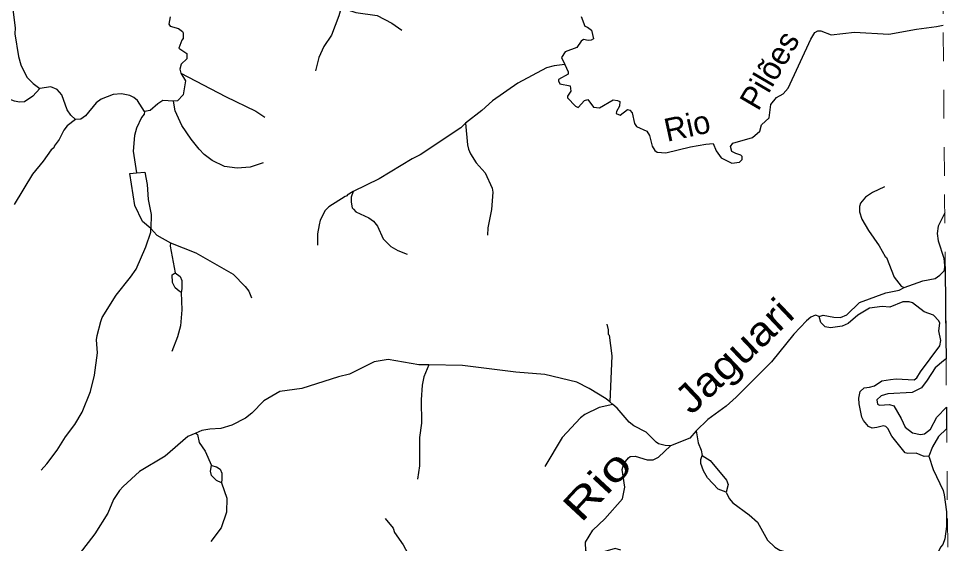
# Model space of a CAD drawing. Extents: x 346.5 to 372.4, y 7400.3 to 7428.2.
# Drawn here: x 368.941 to 372.201, y 7422.445 to 7424.274 of the extents above; entities that cross this region are included whole.
import ezdxf
from ezdxf.enums import TextEntityAlignment as Align

# ---------------------------------------------------------------- set-up
doc = ezdxf.new("R2010")
doc.units = 0
doc.header["$LTSCALE"] = 0.032
doc.linetypes.add('SHORT_DASHED', pattern=[2.7, 1.5, -1.2])
for name, color, linetype, lineweight in [('2', 7, 'Continuous', 25), ('53', 7, 'SHORT_DASHED', 13), ('7', 7, 'Continuous', 25)]:
    doc.layers.add(name, color=color, linetype=linetype, lineweight=lineweight)
doc.layers.add('61', color=7, linetype='Continuous')

msp = doc.modelspace()

# ---------------------------------------------------------------- linework, layer by layer
at = {"layer": '2'}
for points in [[(369.3284, 7423.734), (369.3513, 7423.7363), (369.381, 7423.7392), (369.3883, 7423.6957), (369.3921, 7423.643), (369.4031, 7423.5908), (369.4019, 7423.542), (369.3724, 7423.5662), (369.3461, 7423.6221)], [(371.7298, 7423.2358), (371.7438, 7423.2402), (371.7812, 7423.2337), (371.8041, 7423.2319), (371.8268, 7423.2415), (371.871, 7423.2841), (371.9625, 7423.3177), (372.0089, 7423.3271), (372.0264, 7423.3365), (372.0917, 7423.3601), (372.1342, 7423.3682), (372.1506, 7423.3792), (372.1659, 7423.3952), (372.1694, 7423.4), (372.1715, 7423.1611), (372.1721, 7423.0885), (372.1629, 7423.0815), (372.1342, 7423.0564), (372.1062, 7423.014), (372.0866, 7422.9873), (372.0544, 7422.9708), (371.9688, 7422.9661), (371.9455, 7422.9594), (371.9309, 7422.9451), (371.9335, 7422.9305), (371.9408, 7422.927), (371.9752, 7422.9291), (371.9898, 7422.9236), (372.0158, 7422.8802), (372.0299, 7422.8496), (372.0554, 7422.8298), (372.0836, 7422.8243), (372.0969, 7422.8267), (372.1178, 7422.8426), (372.1403, 7422.8845), (372.1736, 7422.9192), (372.1742, 7422.8436), (372.1461, 7422.8167), (372.1246, 7422.7816), (372.1118, 7422.7489), (372.0954, 7422.747), (372.0676, 7422.7594), (372.0391, 7422.7576), (372.0298, 7422.7598), (371.9827, 7422.8183), (371.9696, 7422.845), (371.9618, 7422.8517), (371.9542, 7422.8545), (371.9315, 7422.8483), (371.915, 7422.8462), (371.9019, 7422.8524), (371.885, 7422.8726), (371.879, 7422.8852), (371.8692, 7422.931), (371.8682, 7422.9509), (371.873, 7422.9736), (371.8867, 7422.9867), (371.9056, 7422.9896), (371.9232, 7422.9936), (371.948, 7423.0108), (371.9789, 7423.016), (371.9983, 7423.0177), (372.0608, 7423.0143), (372.0703, 7423.0219), (372.0834, 7423.0422), (372.1499, 7423.1332), (372.1543, 7423.152), (372.1474, 7423.1858), (372.1505, 7423.212), (372.147, 7423.221), (372.1283, 7423.2397), (372.0955, 7423.2522), (372.0556, 7423.2834), (372.0431, 7423.2863), (372.0215, 7423.2863), (371.9761, 7423.2684), (371.9493, 7423.2704), (371.9051, 7423.2641), (371.8648, 7423.2403), (371.8312, 7423.2111), (371.8102, 7423.2017), (371.7698, 7423.1964), (371.751, 7423.1996), (371.7362, 7423.2148)], [(369.4863, 7423.3883), (369.5042, 7423.3746), (369.5098, 7423.3605), (369.5098, 7423.3322), (369.5069, 7423.3195), (369.5005, 7423.3238), (369.4862, 7423.3356), (369.4773, 7423.3546), (369.4756, 7423.3808)], [(371.3226, 7422.7511), (371.3498, 7422.7331), (371.4074, 7422.6647), (371.4126, 7422.6497), (371.4061, 7422.6228), (371.3787, 7422.6341), (371.3414, 7422.673), (371.3276, 7422.6973), (371.3182, 7422.7236), (371.3173, 7422.7372)], [(369.6133, 7422.7162), (369.6298, 7422.7114), (369.6431, 7422.7039), (369.6493, 7422.6889), (369.6484, 7422.6689), (369.648, 7422.6554), (369.6307, 7422.6634), (369.6132, 7422.6813), (369.609, 7422.6961)]]:
    msp.add_lwpolyline(points, close=True, dxfattribs=at)
at = {"layer": '53'}
msp.add_lwpolyline([(372.2008, 7419.7716), (372.1959, 7420.3365), (372.191, 7420.9014), (372.1861, 7421.4663), (372.1813, 7422.0313), (372.1764, 7422.5962), (372.1715, 7423.1611), (372.1666, 7423.726), (372.1618, 7424.2909), (372.1569, 7424.8558), (372.152, 7425.4207), (372.1471, 7425.9856), (372.1423, 7426.5505), (372.1374, 7427.1154), (372.1325, 7427.6804), (372.1277, 7428.2453)], dxfattribs=at)
at = {"layer": '7'}
for points in [[(368.9455, 7425.0354), (368.9439, 7424.9724), (368.9376, 7424.9438), (368.9097, 7424.872), (368.8451, 7424.7716), (368.8308, 7424.7206), (368.8316, 7424.6696), (368.8379, 7424.6441), (368.8682, 7424.5724), (368.9041, 7424.5007), (368.912, 7424.472), (368.9168, 7424.4433), (368.9168, 7424.3716), (368.9208, 7424.3062), (368.9288, 7424.2424), (368.928, 7424.2209), (368.9407, 7424.142), (368.9487, 7424.1133), (368.9694, 7424.0703), (368.991, 7424.048), (369.0147, 7424.03)], [(370.0671, 7424.3209), (370.0565, 7424.2839), (370.031, 7424.2169), (370.0039, 7424.1771), (369.9863, 7424.1388), (369.9752, 7424.0918)], [(370.0671, 7424.3209), (370.0987, 7424.3014), (370.1155, 7424.2958), (370.1904, 7424.2847), (370.2414, 7424.2584), (370.2764, 7424.2337)], [(369.4683, 7424.2807), (369.4643, 7424.2544), (369.4683, 7424.248), (369.4978, 7424.24), (369.5121, 7424.2289), (369.5145, 7424.2241), (369.5137, 7424.205), (369.5098, 7424.1986), (369.4994, 7424.1707), (369.5273, 7424.1524), (369.5273, 7424.1333), (369.5074, 7424.1157), (369.5026, 7424.0982), (369.5064, 7424.0843)], [(370.9007, 7424.2816), (370.9133, 7424.2479), (370.9228, 7424.2448), (370.9371, 7424.2337), (370.9435, 7424.2034), (370.9355, 7424.1986), (370.9251, 7424.1978), (370.9084, 7424.201), (370.9012, 7424.1954), (370.8861, 7424.1731), (370.8455, 7424.1587), (370.8327, 7424.138), (370.8434, 7424.1137)], [(370.8434, 7424.1137), (370.8558, 7424.0886), (370.8558, 7424.0807), (370.8223, 7424.0615), (370.8215, 7424.0567), (370.8263, 7424.0464), (370.8622, 7424.0392), (370.8646, 7424.0209), (370.8534, 7424.0034), (370.8534, 7423.9978), (370.8805, 7423.9683), (370.8901, 7423.9643), (370.9124, 7423.9882), (370.9236, 7423.9922), (370.9443, 7423.9659), (370.965, 7423.9627), (371.012, 7423.9906), (371.0272, 7423.989), (371.0351, 7423.985), (371.0343, 7423.9683), (371.024, 7423.9508), (371.0232, 7423.9428), (371.0367, 7423.938), (371.0622, 7423.9571), (371.0702, 7423.9547), (371.0782, 7423.946), (371.0869, 7423.9085), (371.0941, 7423.8982), (371.13, 7423.8822), (371.1387, 7423.8671), (371.1483, 7423.8296), (371.1578, 7423.8145), (371.1658, 7423.8081), (371.1961, 7423.8065), (371.2822, 7423.8272), (371.3348, 7423.8368), (371.3603, 7423.8384), (371.3714, 7423.8137), (371.3881, 7423.789), (371.4256, 7423.7706), (371.4527, 7423.7738), (371.4623, 7423.7826), (371.4615, 7423.7938), (371.4575, 7423.7985), (371.44, 7423.8033), (371.4256, 7423.8113), (371.4208, 7423.828), (371.4288, 7423.84), (371.4974, 7423.8591), (371.5228, 7423.8814), (371.5292, 7423.9037), (371.5555, 7423.9276), (371.5611, 7423.9747), (371.581, 7423.9986), (371.6049, 7424.0121), (371.6217, 7424.032), (371.7006, 7424.2026), (371.7149, 7424.2257), (371.7253, 7424.2313), (371.7364, 7424.2313), (371.7715, 7424.2177), (371.8528, 7424.2265), (371.9723, 7424.2201), (372.0696, 7424.2376), (372.1392, 7424.246), (372.1621, 7424.2516)], [(370.8434, 7424.1137), (370.8072, 7424.1093), (370.7801, 7424.1022), (370.6797, 7424.0488), (370.592, 7423.9874), (370.5546, 7423.9539), (370.4974, 7423.9097)], [(369.0147, 7424.03), (368.9902, 7424.0041), (368.9615, 7423.9842), (368.9439, 7423.9826), (368.9264, 7423.9858), (368.8897, 7424.0002), (368.8658, 7424.0193), (368.8356, 7424.0504), (368.818, 7424.0623), (368.7861, 7424.0783), (368.7383, 7424.0926), (368.7136, 7424.0974), (368.7104, 7424.1014), (368.6838, 7424.1031)], [(369.5064, 7424.0843), (369.5222, 7424.0575), (369.5145, 7424.0089), (369.4943, 7423.9874), (369.4805, 7423.9861)], [(369.5064, 7424.0843), (369.6612, 7424.0025), (369.7672, 7423.9515), (369.7991, 7423.93)], [(369.1394, 7423.9227), (369.1232, 7423.938), (369.1105, 7423.9555), (369.0914, 7424.0089), (369.0746, 7424.0272), (369.0531, 7424.0368), (369.0147, 7424.03)], [(369.3793, 7423.9508), (369.3552, 7423.9882), (369.3424, 7423.9994), (369.3281, 7424.0057), (369.2994, 7424.0113), (369.2707, 7424.0097), (369.2284, 7423.9938), (369.2109, 7423.981), (369.1735, 7423.9348), (369.1573, 7423.924), (369.1394, 7423.9227)], [(369.4805, 7423.9861), (369.4436, 7423.9882), (369.4253, 7423.977), (369.3993, 7423.9535), (369.3793, 7423.9508)], [(369.7927, 7423.7714), (369.7473, 7423.7563), (369.7026, 7423.7531), (369.658, 7423.7587), (369.615, 7423.7794), (369.5871, 7423.8009), (369.5695, 7423.8193), (369.5416, 7423.8535), (369.5098, 7423.9014), (369.4866, 7423.9524), (369.4805, 7423.9861)], [(369.3793, 7423.9508), (369.3784, 7423.9404), (369.3688, 7423.9294), (369.3512, 7423.8918), (369.344, 7423.8663), (369.34, 7423.8121), (369.3513, 7423.7363)], [(369.1394, 7423.9227), (369.1097, 7423.8998), (369.0985, 7423.8854), (369.0826, 7423.8527), (369.0643, 7423.8296), (369.0635, 7423.824), (369.0547, 7423.8169), (369.0268, 7423.777), (368.9894, 7423.7316), (368.9256, 7423.6264)], [(370.4974, 7423.9097), (370.482, 7423.8934), (370.3402, 7423.7993), (370.3115, 7423.785), (370.1967, 7423.7156), (370.1059, 7423.671)], [(370.4974, 7423.9097), (370.5043, 7423.8344), (370.5083, 7423.8185), (370.5147, 7423.8025), (370.5354, 7423.7714), (370.5665, 7423.7364), (370.5904, 7423.683), (370.5936, 7423.6686), (370.5888, 7423.6081), (370.5761, 7423.5443), (370.5745, 7423.5196)], [(370.1059, 7423.671), (370.086, 7423.6586), (370.0859, 7423.6559), (370.0788, 7423.6543), (370.0214, 7423.6184), (370.0094, 7423.6049), (369.9919, 7423.5714), (369.9879, 7423.5555), (369.9823, 7423.5236), (369.9816, 7423.4845)], [(370.1059, 7423.671), (370.0998, 7423.6513), (370.0995, 7423.6336), (370.1035, 7423.6144), (370.1075, 7423.6097), (370.1162, 7423.6001), (370.1609, 7423.5794), (370.1776, 7423.5674), (370.1911, 7423.5507), (370.2111, 7423.5061), (370.2374, 7423.4798), (370.2621, 7423.4654), (370.2948, 7423.4527)], [(371.9572, 7423.6878), (371.9157, 7423.6678), (371.8918, 7423.6519), (371.8743, 7423.6312), (371.8703, 7423.6192), (371.8703, 7423.6001), (371.8791, 7423.5746), (371.9014, 7423.5356), (371.9396, 7423.4822), (371.9596, 7423.4447), (371.9644, 7423.4415), (371.9914, 7423.3722), (372.0161, 7423.3419), (372.0264, 7423.3365)], [(372.1677, 7423.5971), (372.1445, 7423.5507), (372.1413, 7423.5252), (372.1445, 7423.4997), (372.1644, 7423.4385), (372.1672, 7423.4129), (372.1659, 7423.3952)], [(369.0196, 7422.7004), (369.0396, 7422.7219), (369.0754, 7422.7697), (369.1041, 7422.8159), (369.1368, 7422.8589), (369.1623, 7422.902), (369.191, 7422.9737), (369.2053, 7423.0311), (369.2157, 7423.1092), (369.2125, 7423.1538), (369.2141, 7423.1698), (369.2268, 7423.2176), (369.2324, 7423.2319), (369.281, 7423.31), (369.3312, 7423.3722), (369.3504, 7423.4009), (369.3846, 7423.479), (369.4011, 7423.5291), (369.4019, 7423.542), (369.4229, 7423.5188), (369.4704, 7423.4923)], [(369.4704, 7423.4923), (369.469, 7423.4812), (369.4863, 7423.3883)], [(369.4704, 7423.4923), (369.5584, 7423.4574), (369.6883, 7423.3833), (369.7305, 7423.3403), (369.7433, 7423.3236), (369.752, 7423.3012)], [(369.5069, 7423.3195), (369.5098, 7423.259), (369.505, 7423.2032), (369.4946, 7423.1642), (369.4747, 7423.1132)], [(371.7298, 7423.2358), (371.7167, 7423.24), (371.7013, 7423.2327), (371.6862, 7423.2199), (371.6416, 7423.1737), (371.5643, 7423.0781), (371.4408, 7422.9546), (371.4057, 7422.9227), (371.3427, 7422.8765), (371.3014, 7422.8371)], [(370.9905, 7423.2088), (370.9953, 7423.1889), (370.9953, 7423.1737), (370.9985, 7423.1705), (371.0072, 7423.098), (371.0008, 7422.9386)], [(370.3699, 7423.0665), (370.3354, 7423.0669), (370.2278, 7423.0853), (370.1792, 7423.0781), (370.0931, 7423.0343), (370.0549, 7423.0255), (369.9274, 7422.9841), (369.8509, 7422.9737), (369.7951, 7422.9418), (369.7528, 7422.898), (369.7313, 7422.8812), (369.6835, 7422.8565), (369.6453, 7422.8454), (369.607, 7422.843), (369.5796, 7422.8384), (369.5582, 7422.8294)], [(370.3699, 7423.0665), (370.3521, 7423.0247), (370.3466, 7422.996), (370.3434, 7422.945), (370.345, 7422.8637), (370.3378, 7422.8143), (370.3378, 7422.7155), (370.3306, 7422.6685)], [(371.0008, 7422.9386), (370.9881, 7422.9484), (370.9283, 7422.984), (370.8853, 7423.0072), (370.7737, 7423.0335), (370.6733, 7423.0414), (370.4868, 7423.0653), (370.3699, 7423.0665)], [(371.0111, 7422.9289), (370.9634, 7422.9179), (370.914, 7422.894), (370.8988, 7422.8828), (370.8351, 7422.8143), (370.7745, 7422.7131)], [(371.2123, 7422.785), (371.193, 7422.7857), (371.1706, 7422.792), (371.1618, 7422.7976), (371.1276, 7422.8318), (371.0845, 7422.8549), (371.0686, 7422.8669), (371.0262, 7422.9158), (371.0111, 7422.9289), (371.0008, 7422.9386)], [(369.5582, 7422.8294), (369.5305, 7422.8167), (369.4516, 7422.749), (369.3615, 7422.6956), (369.3049, 7422.643), (369.2922, 7422.6294), (369.2715, 7422.5975), (369.2515, 7422.5497), (369.2061, 7422.478), (369.1519, 7422.4071), (369.0778, 7422.3401), (369.0459, 7422.2979), (369.03, 7422.266), (368.9862, 7422.156), (368.9774, 7422.1274), (368.9726, 7422.07), (368.9806, 7422.0253), (369.0412, 7421.8683)], [(369.5582, 7422.8294), (369.5637, 7422.8239), (369.5703, 7422.7968), (369.5902, 7422.7665), (369.6133, 7422.7162)], [(371.3014, 7422.8371), (371.279, 7422.8119), (371.2123, 7422.785)], [(371.3014, 7422.8371), (371.3085, 7422.7952), (371.3192, 7422.7694), (371.3226, 7422.7511)], [(371.0391, 7422.421), (371.0194, 7422.4263), (370.9387, 7422.4031), (370.9172, 7422.4174), (370.9156, 7422.4493), (370.9411, 7422.4908), (370.9833, 7422.5298), (371.0447, 7422.5999), (371.0526, 7422.6406), (371.0439, 7422.7027), (371.0494, 7422.7235), (371.0662, 7422.7426), (371.0718, 7422.7474), (371.0893, 7422.7489), (371.1308, 7422.7362), (371.1515, 7422.7354), (371.1698, 7422.745), (371.2123, 7422.785)], [(372.1118, 7422.7489), (372.1277, 7422.7019), (372.162, 7422.6294), (372.166, 7422.6135), (372.174, 7422.5541), (372.1732, 7422.5035), (372.1676, 7422.4605), (372.1612, 7422.4405), (372.1532, 7422.4318), (372.1325, 7422.3887), (372.115, 7422.325), (372.0982, 7422.2931), (372.064, 7422.2557)], [(369.648, 7422.6554), (369.666, 7422.6023), (369.6652, 7422.5529), (369.6468, 7422.4987), (369.611, 7422.4517)], [(371.4061, 7422.6228), (371.416, 7422.6007), (371.4288, 7422.5864), (371.4862, 7422.5441), (371.5149, 7422.5186), (371.5499, 7422.4557), (371.5754, 7422.431), (371.593, 7422.4206), (371.6233, 7422.4126), (371.6344, 7422.4055), (371.679, 7422.368), (371.7093, 7422.3353), (371.7978, 7422.2915)], [(370.2175, 7422.5314), (370.2453, 7422.4971), (370.2509, 7422.4828), (370.2804, 7422.4398), (370.345, 7422.321), (370.3601, 7422.2357), (370.3888, 7422.1576), (370.4062, 7422.1245)]]:
    msp.add_lwpolyline(points, dxfattribs=at)

# ---------------------------------------------------------------- texts
at = {"layer": '61'}
for s, rotation, p in [('Pilões', 59.627, (371.5913, 7424.0743)), ('Rio', 12.282, (371.2784, 7423.8615))]:
    msp.add_text(s, height=0.08, rotation=rotation, dxfattribs=at).set_placement(p, align=Align.CENTER)
for s, rotation, width, p in [('Jaguari', 43.452, 1.15, (371.4676, 7423.0628)), ('Rio', 47.131, 1.35, (370.9928, 7422.6126))]:
    msp.add_text(s, height=0.1, rotation=rotation, dxfattribs=dict(at, width=width)).set_placement(p, align=Align.CENTER)

doc.saveas('drawing.dxf')
